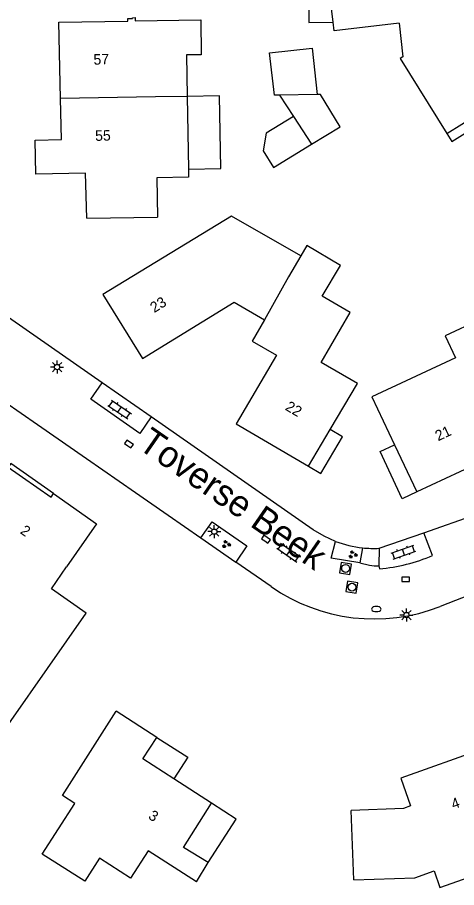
# Model space of a CAD drawing. Extents: x 126000 to 131009, y 393000 to 395500.
# Drawn here: x 130675.5 to 130717.3, y 394816.1 to 394898.8 of the extents above; entities that cross this region are included whole.
import ezdxf

# ---------------------------------------------------------------- set-up
doc = ezdxf.new("R2010")
doc.units = 0
for name, color, linetype in [('gg-anno-huisnummerreeks BGT', 7, 'Continuous'), ('gg-anno-openbare ruimte label', 7, 'Continuous'), ('gg-bbg-gedigitaliseerde bebouwing', 7, 'Continuous'), ('gg-bbg-gedigitaliseerde bijgebouw', 7, 'Continuous'), ('gg-bbg-hoofdgebouw', 7, 'Continuous'), ('gg-bbg-luifel en loopbrug', 7, 'Continuous'), ('gg-bbg-tussenscheiding', 7, 'Continuous'), ('gg-knt-verharding', 7, 'Continuous'), ('gg-knt-verharding nz', 7, 'Continuous'), ('gt-grn-vlakafsluiter', 7, 'Continuous'), ('gt-symb-brandkraan', 7, 'Continuous'), ('gt-symb-groenvak', 7, 'Continuous'), ('gt-symb-klinker verharding', 7, 'Continuous'), ('gt-symb-kolk', 7, 'Continuous'), ('gt-symb-lichtmast', 7, 'Continuous'), ('gt-symb-rioolschacht', 7, 'Continuous')]:
    doc.layers.add(name, color=color, linetype=linetype)

# ---------------------------------------------------------------- blocks, each defined once
blk = doc.blocks.new('gt0-LMAST')
at = {"layer": 'gt-symb-lichtmast'}
for p, q in [((-0.182, 0.173), (-0.447, 0.438)), ((-0.005, 0.246), (-0.005, 0.621)), ((0.172, 0.173), (0.437, 0.438)), ((-0.255, -0.004), (-0.63, -0.004)), ((-0.182, -0.181), (-0.447, -0.446)), ((-0.005, -0.254), (-0.005, -0.629)), ((0.437, -0.446), (0.172, -0.181)), ((0.245, -0.004), (0.62, -0.004))]:
    blk.add_line(p, q, dxfattribs=at)
blk.add_circle((-0.005, -0.004), 0.25, dxfattribs=at)
blk = doc.blocks.new('gt0-GRVAK')
at = {"layer": 'gt-symb-groenvak'}
for p, q in [((-0.11, 0.189), (-0.228, 0.24)), ((-0.182, 0.153), (0.088, 0.153)), ((-0.091, 0.211), (-0.156, 0.322)), ((-0.047, 0.214), (-0.047, 0.393)), ((-0.004, 0.211), (0.061, 0.322)), ((0.015, 0.189), (0.133, 0.24)), ((0.262, -0.052), (0.197, 0.059)), ((0.305, -0.049), (0.305, 0.13)), ((0.349, -0.052), (0.414, 0.059)), ((-0.245, -0.228), (-0.363, -0.177)), ((-0.318, -0.264), (-0.047, -0.264)), ((-0.226, -0.206), (-0.291, -0.095)), ((-0.183, -0.203), (-0.183, -0.024)), ((-0.139, -0.206), (-0.074, -0.095)), ((-0.12, -0.228), (-0.002, -0.177)), ((0.243, -0.074), (0.125, -0.023)), ((0.17, -0.11), (0.441, -0.11)), ((0.368, -0.074), (0.486, -0.023))]:
    blk.add_line(p, q, dxfattribs=at)
blk = doc.blocks.new('gt0-KL1')
at = {"layer": 'gt-symb-klinker verharding'}
for p, q in [((-1.15, 0.3), (1.15, 0.3)), ((-1, -0.3), (-1, 0.3)), ((-0.5, 0.3), (-0.5, 0.45)), ((0, -0.3), (0, 0.3)), ((0.5, 0.3), (0.5, 0.45)), ((1, -0.3), (1, 0.3)), ((-1.15, -0.3), (1.15, -0.3)), ((-0.5, -0.45), (-0.5, -0.3)), ((0.5, -0.45), (0.5, -0.3))]:
    blk.add_line(p, q, dxfattribs=at)
blk = doc.blocks.new('gt0-KOLK')
at = {"layer": 'gt-symb-kolk'}
blk.add_lwpolyline([(0, 0), (0.375, 0), (0.375, 0.4), (-0.375, 0.4), (-0.375, 0), (0, 0)], dxfattribs=at)
blk = doc.blocks.new('gt0-RS')
at = {"layer": 'gt-symb-rioolschacht'}
blk.add_lwpolyline([(-0.5, -0.5), (0.5, -0.5), (0.5, 0.5), (-0.5, 0.5)], close=True, dxfattribs=at)
blk.add_circle((0, 0), 0.375, dxfattribs=at)
blk = doc.blocks.new('gt0-BR')
at = {"layer": 'gt-symb-brandkraan'}
for centre, radius, start, end in [((-0.244, 0), 0.206, 107.56694, 252.43307), ((0.599, -2.664), 3, 106.89205, 107.56694), ((0, -0.691), 0.938, 73.10799, 106.89205), ((-0.599, -2.664), 3, 72.43309, 73.10799), ((0.244, 0), 0.206, 287.56695, 72.43309), ((0.599, 2.664), 3, 252.43307, 253.10797), ((0, 0.691), 0.938, 253.10797, 286.89206), ((-0.599, 2.664), 3, 286.89206, 287.56695)]:
    blk.add_arc(centre, radius, start, end, dxfattribs=at)

msp = doc.modelspace()

# ---------------------------------------------------------------- linework, layer by layer
at = {"layer": 'gg-bbg-gedigitaliseerde bebouwing'}
for p, q in [((130705.532, 394898.396), (130705.151, 394901.614)), ((130691.627, 394891.327), (130691.748, 394884.423)), ((130716.36, 394887.8), (130721.611, 394891.09)), ((130682.071, 394879.759), (130688.82, 394879.85)), ((130703.203, 394856.164), (130705.265, 394859.649)), ((130711.387, 394858.204), (130713.512, 394853.726)), ((130679.77, 394824.84), (130684.864, 394832.855)), ((130707.5, 394816.83), (130707.258, 394823.414)), ((130692.522, 394816.624), (130693.646, 394818.461))]:
    msp.add_line(p, q, dxfattribs=at)
for points in [[(130692.941, 394898.598), (130692.978, 394895.287), (130691.583, 394895.272), (130691.627, 394891.327)], [(130711.817, 394898.301), (130705.63, 394897.568), (130705.532, 394898.396)], [(130711.817, 394898.301), (130712.18, 394895.09), (130711.93, 394894.94), (130716.36, 394887.8)], [(130691.748, 394884.423), (130691.762, 394883.64), (130688.754, 394883.587), (130688.82, 394879.85)], [(130702.45, 394876.16), (130695.85, 394879.94), (130683.62, 394872.477)], [(130705.265, 394859.649), (130707.85, 394864.02), (130704.4, 394866.01), (130707.16, 394870.79), (130704.49, 394872.327), (130706.225, 394875.26), (130703.038, 394877.145), (130702.45, 394876.16)], [(130719.48, 394870.09), (130716.21, 394868.56), (130717.18, 394866.46), (130709.22, 394862.77), (130711.387, 394858.204)], [(130672.85, 394838.85), (130666.56, 394829.89), (130671.15, 394826.72), (130682.01, 394842.18)], [(130692.522, 394816.624), (130687.91, 394819.58), (130686.24, 394816.98), (130683.28, 394818.88), (130681.88, 394816.69), (130677.84, 394819.28), (130680.94, 394824.08), (130679.77, 394824.84)], [(130707.5, 394816.83), (130713.32, 394817.03), (130715.16, 394817.67), (130715.71, 394816.09), (130723.54, 394818.86), (130723.13, 394819.93), (130724.83, 394820.58), (130730.35, 394824.75)]]:
    msp.add_lwpolyline(points, dxfattribs=at)
at = {"layer": 'gg-bbg-gedigitaliseerde bijgebouw'}
for p, q in [((130704.021, 394891.519), (130700.428, 394891.463)), ((130700.428, 394891.463), (130701.767, 394889.412)), ((130701.767, 394889.412), (130703.483, 394886.782))]:
    msp.add_line(p, q, dxfattribs=at)
msp.add_lwpolyline([(130703.483, 394886.782), (130706.22, 394888.45), (130704.346, 394891.524), (130704.021, 394891.519)], dxfattribs=at)
at = {"layer": 'gg-bbg-hoofdgebouw'}
for p, q in [((130679.57, 394891.118), (130679.409, 394898.387)), ((130683.62, 394872.477), (130687.393, 394866.397)), ((130696.315, 394860.19), (130703.203, 394856.164)), ((130678.73, 394844.49), (130680.132, 394846.606)), ((130682.01, 394842.18), (130678.73, 394844.49)), ((130688.744, 394830.37), (130684.864, 394832.855)), ((130693.948, 394824.111), (130690.377, 394826.43))]:
    msp.add_line(p, q, dxfattribs=at)
for points in [[(130679.409, 394898.387), (130685.972, 394898.495), (130685.979, 394898.749), (130686.419, 394898.752), (130686.418, 394898.817), (130686.671, 394898.824), (130686.681, 394898.505), (130692.941, 394898.598)], [(130682.071, 394879.759), (130681.964, 394884.022), (130677.233, 394883.95), (130677.162, 394887.177), (130679.656, 394887.232), (130679.57, 394891.118)], [(130687.393, 394866.397), (130696.112, 394871.774), (130699.013, 394870.08)], [(130699.013, 394870.08), (130697.838, 394868.068), (130700.135, 394866.726), (130696.315, 394860.19)], [(130722.866, 394863.326), (130724.506, 394859.877), (130721.311, 394858.358), (130721.696, 394857.541), (130713.512, 394853.726)], [(130674.585, 394856.065), (130678.676, 394853.215), (130678.919, 394853.566)], [(130678.919, 394853.566), (130683.004, 394850.699), (130680.132, 394846.606)], [(130690.377, 394826.43), (130687.43, 394828.344), (130688.744, 394830.37)], [(130726.413, 394830.012), (130721.652, 394826.435), (130720.923, 394826.184), (130719.807, 394829.299), (130711.989, 394826.511), (130712.915, 394823.878), (130712.225, 394823.601), (130707.258, 394823.414)], [(130693.646, 394818.461), (130691.281, 394819.908), (130693.948, 394824.111)]]:
    msp.add_lwpolyline(points, dxfattribs=at)
at = {"layer": 'gg-bbg-luifel en loopbrug'}
for points in [[(130703.21, 394899.57), (130703.224, 394898.369), (130705.532, 394898.396)], [(130700.428, 394891.463), (130699.938, 394891.455), (130699.487, 394895.471), (130703.526, 394895.924), (130704.021, 394891.519)], [(130691.748, 394884.423), (130694.837, 394884.477), (130694.715, 394891.375), (130691.627, 394891.327)], [(130716.36, 394887.8), (130716.825, 394887.05), (130722.091, 394890.317), (130721.611, 394891.09)], [(130701.767, 394889.412), (130699.154, 394887.819), (130698.889, 394886.147), (130699.852, 394884.568), (130703.483, 394886.782)], [(130703.203, 394856.164), (130704.376, 394855.47), (130706.437, 394858.956), (130705.265, 394859.649)], [(130713.512, 394853.726), (130712.102, 394853.069), (130710.008, 394857.561), (130711.387, 394858.204)], [(130678.919, 394853.566), (130674.84, 394856.429), (130674.585, 394856.065)], [(130688.744, 394830.37), (130691.691, 394828.482), (130690.377, 394826.43)], [(130693.646, 394818.461), (130696.3, 394822.605), (130693.948, 394824.111)]]:
    msp.add_lwpolyline(points, dxfattribs=at)
at = {"layer": 'gg-bbg-tussenscheiding'}
for points in [[(130691.627, 394891.327), (130688.619, 394891.28), (130679.57, 394891.118)], [(130702.45, 394876.16), (130701.29, 394874.17), (130699.013, 394870.08)]]:
    msp.add_lwpolyline(points, dxfattribs=at)
at = {"layer": 'gg-knt-verharding'}
for p, q in [((130683.536, 394864.097), (130672.759, 394871.589)), ((130688.208, 394860.849), (130683.536, 394864.097)), ((130674.27, 394862.273), (130692.935, 394849.344)), ((130714.18, 394849.84), (130721.985, 394852.56)), ((130709.918, 394848.354), (130714.18, 394849.84)), ((130708.342, 394848.4), (130708.093, 394846.984)), ((130699.622, 394844.712), (130696.264, 394847.038)), ((130724.179, 394846.113), (130715.723, 394842.819))]:
    msp.add_line(p, q, dxfattribs=at)
for points in [[(130705.763, 394849.016), (130704.669, 394849.507), (130703.64, 394850.121), (130688.208, 394860.849)], [(130692.935, 394849.344), (130694.032, 394850.888), (130697.318, 394848.58), (130696.264, 394847.038)], [(130708.093, 394846.984), (130705.346, 394847.414), (130705.763, 394849.016)]]:
    msp.add_lwpolyline(points, dxfattribs=at)
msp.add_arc((130709.453, 394858.913), 17.272, 235.30471, 291.28429, dxfattribs=at)
at = {"layer": 'gg-knt-verharding nz'}
for p, q in [((130715.009, 394847.675), (130714.18, 394849.84)), ((130709.918, 394848.354), (130709.888, 394846.703)), ((130709.888, 394846.703), (130709.942, 394846.406))]:
    msp.add_line(p, q, dxfattribs=at)
for points in [[(130688.208, 394860.849), (130687.142, 394859.282), (130682.461, 394862.523), (130683.536, 394864.097)], [(130708.093, 394846.984), (130709.013, 394846.763), (130709.448, 394846.688), (130709.888, 394846.703)]]:
    msp.add_lwpolyline(points, dxfattribs=at)
msp.add_arc((130708.431, 394863.191), 16.853, 275.14479, 292.97558, dxfattribs=at)
at = {"layer": 'gt-grn-vlakafsluiter'}
msp.add_line((130692.935, 394849.344), (130696.264, 394847.038), dxfattribs=at)
for centre, radius, start, end in [((130709.431, 394858.665), 10.323, 249.18731, 263.94561), ((130709.431, 394858.69), 10.347, 263.95859, 272.69768)]:
    msp.add_arc(centre, radius, start, end, dxfattribs=at)

# ---------------------------------------------------------------- block references
at = {"layer": 'gt-symb-brandkraan'}
msp.add_blockref('gt0-BR', (130709.648, 394842.578), dxfattribs=at)
at = {"layer": 'gt-symb-groenvak'}
for p in [(130695.346, 394848.742), (130707.398, 394847.759)]:
    msp.add_blockref('gt0-GRVAK', p, dxfattribs=at)
at = {"layer": 'gt-symb-klinker verharding'}
for p, rotation in [((130685.214, 394861.553), -34.11906284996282), ((130701.299, 394847.947), -34.6915288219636), ((130712.233, 394847.987), 18.77911787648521)]:
    msp.add_blockref('gt0-KL1', p, dxfattribs=dict(at, rotation=rotation))
at = {"layer": 'gt-symb-kolk'}
for p, rotation in [((130685.977, 394858.111), -34.69152882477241), ((130699.023, 394849.056), -34.6915288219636)]:
    msp.add_blockref('gt0-KOLK', p, dxfattribs=dict(at, rotation=rotation))
msp.add_blockref('gt0-KOLK', (130712.439, 394845.213), dxfattribs=at)
at = {"layer": 'gt-symb-lichtmast'}
for p in [(130679.25, 394865.597), (130694.225, 394849.943), (130712.52, 394842.009)]:
    msp.add_blockref('gt0-LMAST', p, dxfattribs=at)
at = {"layer": 'gt-symb-rioolschacht', "rotation": -9.264523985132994}
for p in [(130706.725, 394846.443), (130707.329, 394844.659)]:
    msp.add_blockref('gt0-RS', p, dxfattribs=at)

# ---------------------------------------------------------------- texts
at = {"layer": 'gg-anno-huisnummerreeks BGT'}
for s, rotation, p in [('57', 1.3, (130682.722, 394894.345)), ('55', 1.3, (130682.882, 394887.097)), ('23', 31.8, (130688.503, 394870.72)), ('22', 329.7, (130700.898, 394861.564)), ('21', 25, (130715.536, 394858.531)), ('2', 325.1, (130675.66, 394849.832)), ('4', 19.6, (130716.988, 394823.517)), ('3', 327, (130687.863, 394822.698))]:
    msp.add_text(s, height=1, rotation=rotation, dxfattribs=at).set_placement(p)
at = {"layer": 'gg-anno-openbare ruimte label'}
msp.add_text('Toverse Beek', height=2.5, rotation=325.3, dxfattribs=at).set_placement((130686.829, 394857.931))

doc.saveas('drawing.dxf')
